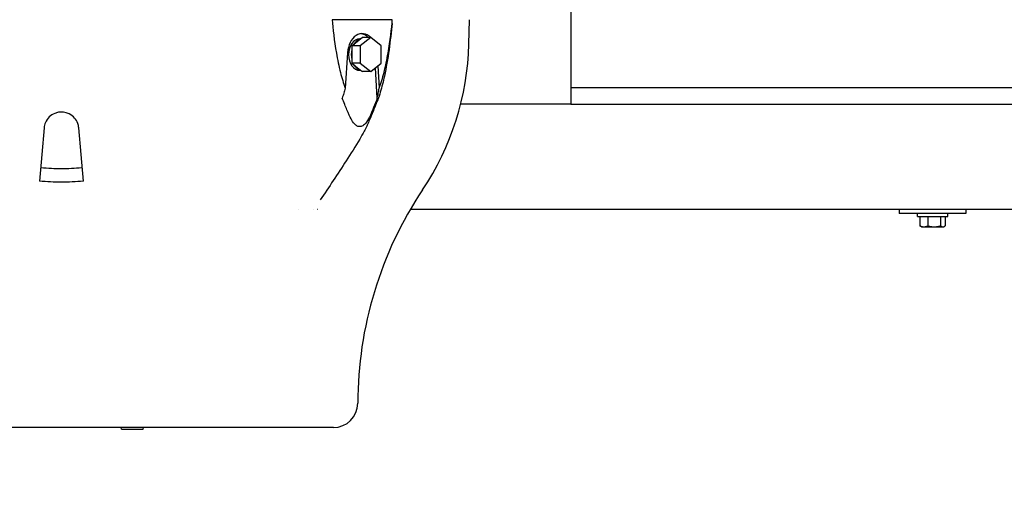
# Model space of a CAD drawing. Header units: inches. Extents: x 5 to 1128, y -85 to 748.
# Tile 332 of 656: x 388 to 410, y 582 to 593. Entities that reach past the tile are written whole.
import ezdxf

# ---------------------------------------------------------------- set-up
doc = ezdxf.new("R2010")
doc.units = ezdxf.units.IN
doc.header["$LTSCALE"] = 32
doc.header["$MEASUREMENT"] = 0
doc.layers.add('Dimension (ANSI)', color=7, linetype='Continuous', lineweight=25)
doc.layers.add('Visible (ANSI)', color=7, linetype='Continuous', lineweight=30)
doc.styles.add('Note Text (ANSI)', font='tahoma.ttf')
doc.dimstyles.new('SB Fraction-16 (ANSI)', dxfattribs={"dimscale": 32, "dimtxt": 0.125, "dimasz": 0.098425, "dimexe": 0.125, "dimexo": 0.0625, "dimgap": 0.031496, "dimtad": 0, "dimtih": 1, "dimtoh": 1, "dimdec": 4, "dimrnd": 1e-08, "dimzin": 0, "dimdsep": 46, "dimlunit": 5, "dimtxsty": 'Note Text (ANSI)', "dimcen": 0.09, "dimdle": 0.393701, "dimclrd": 256, "dimclre": 256, "dimclrt": 256, "dimadec": 0, "dimazin": 3, "dimtfac": 0.96, "dimtofl": 0, "dimtmove": 0, "dimatfit": 3, "dimfxl": 1, "dimfrac": 2, "dimtolj": 1, "dimtzin": 12, "dimlwd": -1, "dimlwe": -1, "dimarcsym": 0})

# ---------------------------------------------------------------- blocks, each defined once
blk = doc.blocks.new('*D19')
at = {"layer": 'Defpoints', "color": 0, "transparency": 16777216}
for p in [(455.781, 700.44), (292.001, 552.44), (455.781, 552.44)]:
    blk.add_point(p, dxfattribs=at)
at = {"layer": 'Dimension (ANSI)', "transparency": 16777216}
for p, q in [((453.781, 700.44), (288.001, 700.44)), ((292.001, 697.29), (292.001, 636.039)), ((292.001, 555.589), (292.001, 629.841)), ((453.781, 552.44), (288.001, 552.44))]:
    blk.add_line(p, q, dxfattribs=at)
for points in [[(291.476, 697.29), (292.526, 697.29), (292.001, 700.44)], [(291.476, 555.589), (292.526, 555.589), (292.001, 552.44)]]:
    blk.add_solid(points, dxfattribs=at)
at = {"layer": 'Dimension (ANSI)', "transparency": 16777216, "insert": (287.899, 635.031), "char_height": 4, "attachment_point": 1, "style": 'Note Text (ANSI)'}
blk.add_mtext('\\A1;148', dxfattribs=at)

msp = doc.modelspace()

# ---------------------------------------------------------------- linework, layer by layer
at = {"layer": 'Visible (ANSI)'}
for p, q in [((399.96813, 597.27443), (399.96813, 590.93978)), ((395.93913, 592.84529), (394.5825, 592.84529)), ((397.67042, 592.29411), (397.68486, 592.84529)), ((395.22297, 592.40886), (395.07316, 592.28654)), ((395.2295, 592.41419), (395.20513, 592.41419)), ((395.4529, 592.44431), (395.21627, 592.2511)), ((395.26638, 592.44431), (395.22297, 592.40886)), ((395.4529, 592.44431), (395.26638, 592.44431)), ((395.68953, 592.2511), (395.4529, 592.44431)), ((395.07316, 592.28654), (395.02975, 592.2511)), ((395.02975, 592.2511), (395.02975, 592.18021)), ((395.21627, 592.2511), (395.02975, 592.2511)), ((395.02975, 592.18021), (395.02975, 591.93557)), ((395.21627, 592.2511), (395.21627, 591.86468)), ((395.68953, 591.86468), (395.68953, 592.2511)), ((394.92802, 592.09907), (394.87847, 591.29813)), ((395.02975, 591.93557), (395.02975, 591.86468)), ((395.02975, 591.86468), (395.07316, 591.82924)), ((395.21627, 591.86468), (395.02975, 591.86468)), ((395.07316, 591.82924), (395.22297, 591.70692)), ((395.2295, 591.70159), (395.20513, 591.70159)), ((395.21627, 591.86468), (395.4529, 591.67147)), ((395.22297, 591.70692), (395.26638, 591.67147)), ((395.4529, 591.67147), (395.26638, 591.67147)), ((395.4529, 591.67147), (395.68953, 591.86468)), ((395.60134, 591.07412), (395.55902, 591.75812)), ((395.61202, 591.8014), (395.64316, 591.29813)), ((399.96813, 591.31478), (413.46813, 591.31478)), ((399.96813, 590.93978), (397.4847, 590.93978)), ((399.96813, 590.93978), (413.46813, 590.93978)), ((388.07593, 590.39929), (387.97087, 589.19846)), ((388.96539, 589.19846), (388.86034, 590.39929)), ((388.03063, 589.88154), (388.03063, 589.88154)), ((393.82081, 588.56478), (393.82088, 588.56478)), ((394.16395, 588.56478), (394.16395, 588.56478)), ((394.25453, 588.56478), (394.25515, 588.56478)), ((396.35066, 588.56478), (427.03063, 588.56478)), ((407.38942, 588.56478), (407.38942, 588.46478)), ((408.88942, 588.56478), (408.88942, 588.46478)), ((408.88942, 588.46478), (407.38942, 588.46478)), ((407.79663, 588.40228), (407.79663, 588.46478)), ((407.79663, 588.40228), (408.48413, 588.40228)), ((407.85493, 588.40228), (407.94494, 588.40228)), ((407.85493, 588.40228), (407.85493, 588.1896)), ((407.89038, 588.40228), (407.89038, 588.40228)), ((407.94494, 588.40228), (408.03494, 588.40228)), ((408.03494, 588.40228), (408.03494, 588.1896)), ((408.03494, 588.40228), (408.17766, 588.40228)), ((408.17766, 588.40228), (408.32038, 588.40228)), ((408.32038, 588.40228), (408.32038, 588.1896)), ((408.32038, 588.40228), (408.37311, 588.40228)), ((408.37311, 588.40228), (408.42583, 588.40228)), ((408.39038, 588.40228), (408.39038, 588.40228)), ((408.42583, 588.40228), (408.42583, 588.1896)), ((408.48413, 588.40228), (408.48413, 588.46478)), ((407.89038, 588.16728), (407.87183, 588.17799)), ((407.89038, 588.16728), (407.94494, 588.16728)), ((407.94494, 588.16728), (408.17766, 588.16728)), ((408.17766, 588.16728), (408.37311, 588.16728)), ((408.37311, 588.16728), (408.39038, 588.16728)), ((408.39038, 588.16728), (408.40894, 588.17799)), ((394.60987, 583.63269), (382.3264, 583.63269)), ((389.82219, 583.59332), (389.81524, 583.63269)), ((389.82219, 583.59332), (390.31555, 583.59332)), ((390.31555, 583.59332), (390.32249, 583.63269))]:
    msp.add_line(p, q, dxfattribs=at)
for centre, radius, start, end in [((391.45221, 592.45694), 6.22034, 326.225901, 358.5), ((403.82246, 584.18387), 8.66142, 146.225901, 180), ((394.60987, 584.18387), 0.55118, 270, 0)]:
    msp.add_arc(centre, radius, start, end, dxfattribs=at)
for centre, major_axis, start_param, end_param in [((395.26081, 592.05789), (0, 0.47244), 5.66826771, 7.76671517), ((395.20513, 592.05789), (0, 0.3563), 0, 3.14159265), ((395.26638, 592.05789), (0, 0.3563), 0.17317268, 0.87402487), ((395.20513, 592.05789), (0, 0.47244), 5.67016298, 6.19975522), ((395.26638, 592.05789), (0, -0.3563), 4.36196288, 5.06281508), ((395.26638, 592.05789), (0, -0.3563), 5.40916043, 6.11001263)]:
    msp.add_ellipse(centre, major_axis=major_axis, ratio=0.70710678, start_param=start_param, end_param=end_param, dxfattribs=at)
for points, knots in [([(394.5825, 592.84529), (394.5937, 592.65623), (394.62945, 592.3627), (394.70193, 591.94585), (394.7322, 591.79718), (394.80021, 591.53179), (394.83577, 591.41518), (394.87847, 591.29813)], [0, 0, 0, 0, 1.44569308, 1.44569308, 2.22353748, 2.22353748, 2.89135003, 2.89135003, 2.89135003, 2.89135003]), ([(395.64316, 591.29813), (395.68585, 591.41518), (395.72142, 591.53179), (395.78942, 591.79718), (395.8197, 591.94585), (395.89218, 592.3627), (395.92792, 592.65623), (395.93913, 592.84529)], [0.000001, 0.000001, 0.000001, 0.000001, 1.00363073, 1.00363073, 2.1726231, 2.1726231, 4.34529929, 4.34529929, 4.34529929, 4.34529929]), ([(395.93324, 592.76292), (395.9004, 592.3627), (395.84391, 591.96325), (395.73526, 591.44796), (395.7053, 591.3264), (395.63282, 591.09105), (395.58908, 590.97785), (395.51886, 590.80648), (395.49247, 590.74273), (395.44872, 590.63589), (395.43162, 590.59405), (395.38081, 590.47568), (395.34326, 590.39776), (395.27161, 590.26458), (395.23761, 590.20576), (395.1042, 589.98107), (395.00237, 589.8204), (394.7066, 589.36019), (394.50993, 589.06525), (394.31073, 588.7739)], [0, 0, 0, 0, 3.06482204, 3.06482204, 4.01314503, 4.01314503, 4.96226906, 4.96226906, 5.54212049, 5.54212049, 5.8976009, 5.8976009, 6.53681605, 6.53681605, 7.07405458, 7.07405458, 8.6262223, 8.6262223, 11.55070333, 11.55070333, 11.55070333, 11.55070333]), ([(394.87847, 591.29813), (394.86789, 591.26044), (394.85683, 591.22258), (394.83385, 591.14804), (394.82171, 591.1107), (394.80893, 591.07412)], [0.000001, 0.000001, 0.000001, 0.000001, 0.301646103, 0.301646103, 0.603058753, 0.603058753, 0.603058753, 0.603058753]), ([(395.60134, 591.07412), (395.60959, 591.1107), (395.6171, 591.14804), (395.63087, 591.22258), (395.63724, 591.26044), (395.64316, 591.29813)], [0.000001, 0.000001, 0.000001, 0.000001, 0.301847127, 0.301847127, 0.603926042, 0.603926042, 0.603926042, 0.603926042]), ([(395.60134, 591.07412), (395.57568, 591.00703), (395.54157, 590.92328), (395.48932, 590.79569), (395.46553, 590.73824), (395.41743, 590.63046), (395.38975, 590.57545), (395.33772, 590.5029), (395.31522, 590.47813), (395.26742, 590.4437), (395.24325, 590.4333), (395.19418, 590.42818), (395.17084, 590.43263), (395.12462, 590.4545), (395.10287, 590.47194), (395.05439, 590.52403), (395.02987, 590.56267), (394.98029, 590.65557), (394.95246, 590.71978), (394.90052, 590.84544), (394.87987, 590.89594), (394.84661, 590.97791), (394.82714, 591.0265), (394.80893, 591.07412)], [0.000001, 0.000001, 0.000001, 0.000001, 0.58120839, 0.58120839, 1.25941304, 1.25941304, 2.17317132, 2.17317132, 2.75131288, 2.75131288, 3.27268793, 3.27268793, 3.76077283, 3.76077283, 4.27006844, 4.27006844, 5.00405292, 5.00405292, 5.94837267, 5.94837267, 6.33290768, 6.33290768, 6.81499647, 6.81499647, 6.81499647, 6.81499647]), ([(388.86034, 590.39929), (388.85722, 590.4349), (388.84925, 590.47012), (388.82005, 590.54754), (388.79583, 590.58828), (388.73098, 590.66251), (388.68982, 590.69448), (388.61333, 590.73243), (388.58167, 590.74344), (388.52484, 590.75534), (388.50039, 590.75812), (388.45195, 590.75907), (388.42812, 590.75736), (388.3745, 590.7486), (388.34515, 590.7402), (388.27102, 590.70942), (388.22939, 590.68185), (388.15632, 590.61104), (388.12663, 590.56756), (388.08971, 590.48145), (388.07955, 590.44065), (388.07593, 590.39929)], [-4.77019064, -4.77019064, -4.77019064, -4.77019064, -4.48119335, -4.48119335, -4.10853768, -4.10853768, -3.70709746, -3.70709746, -3.4510853, -3.4510853, -3.26373892, -3.26373892, -3.08196744, -3.08196744, -2.84912752, -2.84912752, -2.46555429, -2.46555429, -2.05356127, -2.05356127, -1.7178954, -1.7178954, -1.7178954, -1.7178954]), ([(387.9979, 589.50735), (388.00088, 589.50705), (388.00387, 589.50674), (388.1645, 589.49068), (388.31974, 589.48348), (388.46813, 589.48348), (388.61653, 589.48348), (388.77177, 589.49068), (388.93239, 589.50674), (388.93538, 589.50705), (388.93837, 589.50735)], [-1.15221411, -1.15221411, -1.15221411, -1.15221411, -1.13078999, -1.13078999, 0, 0, 0, 1.13078999, 1.13078999, 1.15221411, 1.15221411, 1.15221411, 1.15221411]), ([(388.96539, 589.19846), (388.79546, 589.18187), (388.62816, 589.17429), (388.46813, 589.17429), (388.30811, 589.17429), (388.14081, 589.18187), (387.97087, 589.19846)], [-1.21940321, -1.21940321, -1.21940321, -1.21940321, 0, 0, 0, 1.21940321, 1.21940321, 1.21940321, 1.21940321])]:
    msp.add_open_spline(points, degree=3, knots=knots, dxfattribs=at)
for points, weights in [([(407.85493, 588.1896), (407.90317, 588.16728), (407.94494, 588.16728)], [1, 1.0379548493, 1]), ([(407.87183, 588.17799), (407.86368, 588.18269), (407.85493, 588.1896)], [1.01599486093, 1.0114540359, 1]), ([(407.94494, 588.16728), (407.98671, 588.16728), (408.03494, 588.1896)], [1, 1.0379548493, 1]), ([(408.03494, 588.1896), (408.11142, 588.16728), (408.17766, 588.16728)], [1, 1.0379548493, 1]), ([(408.17766, 588.16728), (408.2439, 588.16728), (408.32038, 588.1896)], [1, 1.0379548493, 1]), ([(408.32038, 588.1896), (408.34864, 588.16728), (408.37311, 588.16728)], [1, 1.0379548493, 1]), ([(408.37311, 588.16728), (408.39758, 588.16728), (408.42583, 588.1896)], [1, 1.0379548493, 1])]:
    msp.add_rational_spline(points, weights, degree=2, dxfattribs=at)

# ---------------------------------------------------------------- dimensions: what is measured, and where the dimension line sits
at = {"layer": 'Dimension (ANSI)'}
dim = msp.add_linear_dim(base=(292.00111, 552.43978), p1=(455.78063, 700.43978), p2=(455.78063, 552.43978), angle=90, dimstyle='SB Fraction-16 (ANSI)', override={"dimgap": 0.031496, "dimdec": 4, "dimtol": 0, "dimlim": 0, "dimtp": 0, "dimtm": 0, "dimtdec": 2, "dimatfit": 1}, dxfattribs=at)
dim.commit()
dim.dimension.update_dxf_attribs({"geometry": '*D19', "text_midpoint": (292.00111, 632.93978), "dimtype": 160})

doc.saveas('drawing.dxf')
